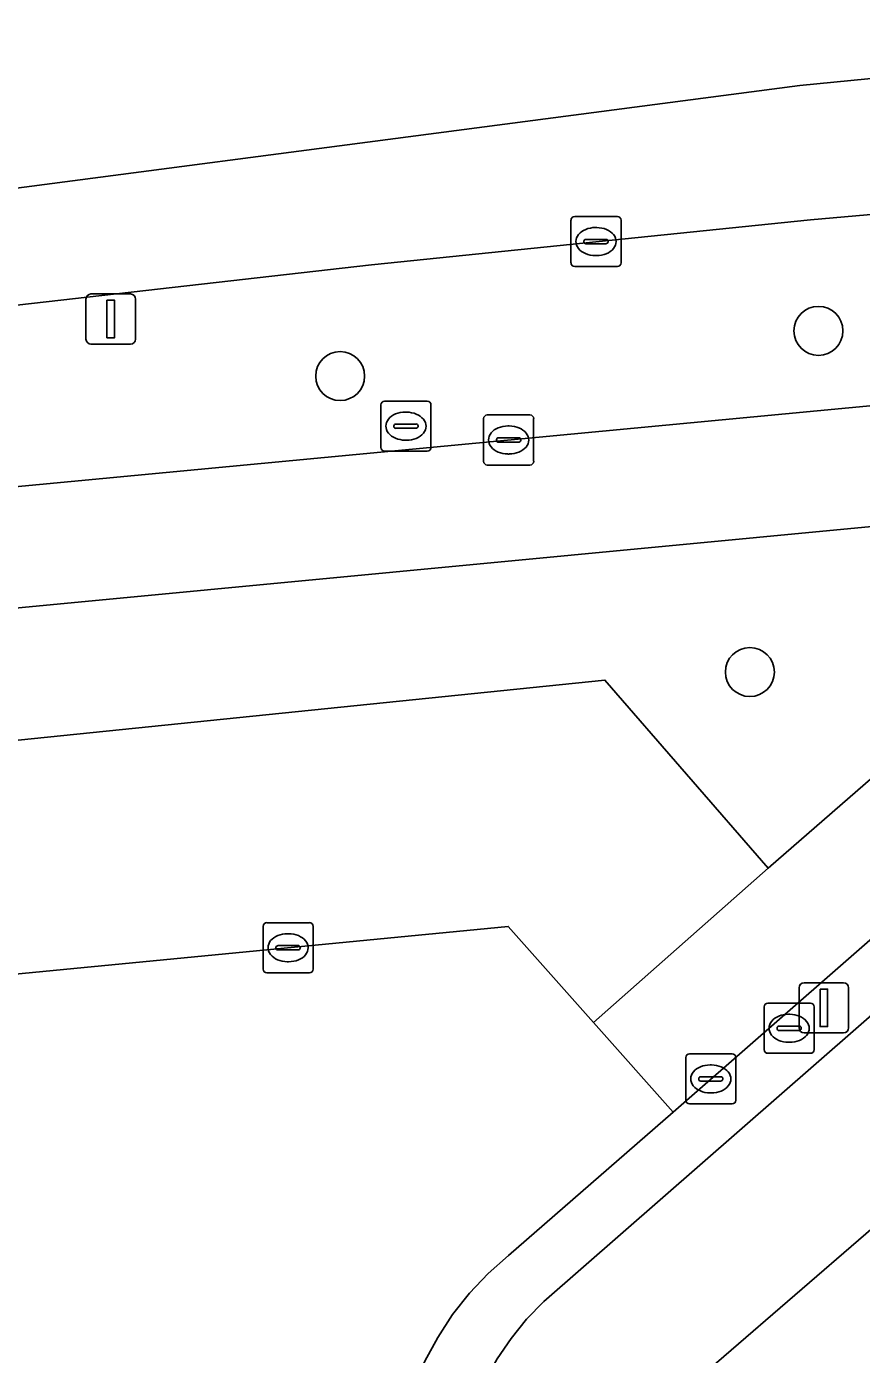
# Model space of a CAD drawing. Extents: x 160304 to 160955, y 383684 to 384161.
# Drawn here: x 160524.56 to 160541.25, y 384133.2 to 384159.71 of the extents above; entities that cross this region are included whole.
import ezdxf

# ---------------------------------------------------------------- set-up
doc = ezdxf.new("R2010")
doc.units = 0
for name, color, linetype in [('IMGEO_Boom', 7, 'Continuous'), ('IMGEO_Brandkraan', 7, 'Continuous'), ('IMGEO_Erf', 7, 'Continuous'), ('IMGEO_Fietspad_open', 7, 'Continuous'), ('IMGEO_Groenvoorziening', 7, 'Continuous'), ('IMGEO_Haag', 7, 'Continuous'), ('IMGEO_Kolk', 7, 'Continuous'), ('IMGEO_Lichtmast', 7, 'Continuous'), ('IMGEO_Pand', 7, 'Continuous'), ('IMGEO_Parkeervlak_open', 7, 'Continuous'), ('IMGEO_Rijbaan_lokaal_gesloten', 7, 'Continuous'), ('IMGEO_Rijbaan_lokaal_open', 7, 'Continuous'), ('IMGEO_Rioolput', 7, 'Continuous'), ('IMGEO_Voetpad_open', 7, 'Continuous')]:
    doc.layers.add(name, color=color, linetype=linetype)

msp = doc.modelspace()

# ---------------------------------------------------------------- linework, layer by layer
at = {"layer": 'IMGEO_Boom'}
for centre in [(160540.387, 384153.633), (160530.829, 384152.73), (160539.017, 384146.821)]:
    msp.add_circle(centre, 0.489, dxfattribs=at)
at = {"layer": 'IMGEO_Brandkraan'}
for p, q in [((160539.301, 384139.282), (160539.301, 384140.134)), ((160539.376, 384140.208), (160540.228, 384140.208)), ((160540.302, 384140.134), (160540.302, 384139.282)), ((160539.789, 384139.988), (160539.814, 384139.988)), ((160539.56, 384139.702), (160539.56, 384139.714)), ((160539.998, 384139.665), (160539.6, 384139.665)), ((160539.603, 384139.751), (160540.001, 384139.751)), ((160540.044, 384139.714), (160540.044, 384139.702)), ((160539.812, 384139.428), (160539.787, 384139.428)), ((160540.228, 384139.208), (160539.376, 384139.208))]:
    msp.add_line(p, q, dxfattribs=at)
for points in [[(160539.301, 384139.282), (160539.301, 384140.134)], [(160539.376, 384140.208), (160540.228, 384140.208)], [(160540.302, 384140.134), (160540.302, 384139.282)], [(160540.228, 384139.208), (160539.376, 384139.208)]]:
    msp.add_lwpolyline(points, dxfattribs=at)
for centre, radius, start, end in [((160539.378, 384140.132), 0.0765, 91.552, 178.448), ((160539.378, 384140.132), 0.0765, 91.552, 178.448), ((160540.226, 384140.132), 0.0765, 1.552, 88.448), ((160540.226, 384140.132), 0.0765, 1.552, 88.448), ((160539.6, 384139.711), 0.0403, 85.8775, 175.7526), ((160539.597, 384139.701), 0.0366, 178.938, 274.7102), ((160540.001, 384139.708), 0.043, 264.8664, 352.4533), ((160540.005, 384139.713), 0.0386, 1.7309, 96.639), ((160539.378, 384139.284), 0.0765, 181.552, 268.448), ((160539.378, 384139.284), 0.0765, 181.552, 268.448), ((160540.226, 384139.284), 0.0765, 271.552, 358.448), ((160540.226, 384139.284), 0.0765, 271.552, 358.448)]:
    msp.add_arc(centre, radius, start, end, dxfattribs=at)
for centre, major_axis, ratio, start_param, end_param in [((160539.788, 384139.708), (-0.387, 0.002), 0.722429, 4.712389, 7.853982), ((160539.813, 384139.708), (-0.39, 0.002), 0.717154, 1.570796, 4.712389)]:
    msp.add_ellipse(centre, major_axis=major_axis, ratio=ratio, start_param=start_param, end_param=end_param, dxfattribs=at)
at = {"layer": 'IMGEO_Erf'}
for points in [[(160563.905, 384148.825), (160559.462, 384148.597), (160555.057, 384147.972), (160551.448, 384147.155), (160548.855, 384146.134), (160548.216, 384145.882), (160534.901, 384134.253), (160534.556, 384133.899), (160534.244, 384133.516), (160533.967, 384133.107), (160533.728, 384132.674), (160533.529, 384132.222), (160533.37, 384131.754), (160533.255, 384131.273), (160533.182, 384130.784), (160533.173, 384130.684), (160530.921, 384098.428)], [(160533.258, 384098.425), (160533.684, 384104.304), (160534.096, 384109.976), (160534.507, 384115.643), (160534.918, 384121.312), (160535.658, 384130.704), (160542.752, 384136.829), (160545.202, 384138.927), (160546.003, 384139.613), (160544.086, 384141.892), (160545.639, 384143.198), (160549.86, 384142.916), (160559.216, 384142.237), (160564.899, 384141.825)]]:
    msp.add_lwpolyline(points, dxfattribs=at)
at = {"layer": 'IMGEO_Fietspad_open'}
for points in [[(160561.563, 384155.305), (160558.095, 384154.984), (160558.084, 384154.94), (160558.07, 384154.901), (160558.053, 384154.864), (160558.033, 384154.828), (160558.01, 384154.794), (160557.984, 384154.763), (160557.955, 384154.734), (160557.923, 384154.708), (160557.89, 384154.684), (160557.854, 384154.664), (160557.817, 384154.647), (160557.778, 384154.633), (160557.738, 384154.623), (160557.698, 384154.617), (160557.657, 384154.614), (160554.776, 384153.901), (160548.621, 384152.802), (160547.181, 384152.679), (160508.78, 384149.051)], [(160509.91, 384146.721), (160509.934, 384146.724), (160546.418, 384150.201)], [(160546.75, 384149.308), (160539.384, 384142.903), (160535.894, 384139.821), (160537.481, 384138.035), (160544.813, 384144.436), (160546.533, 384145.937), (160547.082, 384146.416)]]:
    msp.add_lwpolyline(points, dxfattribs=at)
at = {"layer": 'IMGEO_Groenvoorziening'}
for points in [[(160552.296, 384156.916), (160540.226, 384155.853), (160531.454, 384154.952), (160517.57, 384153.373)], [(160508.78, 384149.051), (160547.181, 384152.679)], [(160546.418, 384150.201), (160509.934, 384146.724), (160509.91, 384146.721)], [(160536.119, 384146.661), (160539.384, 384142.903), (160546.75, 384149.308)], [(160509.641, 384145.869), (160514.052, 384140.645), (160519.115, 384144.923), (160536.119, 384146.661)]]:
    msp.add_lwpolyline(points, dxfattribs=at)
at = {"layer": 'IMGEO_Haag'}
for points in [[(160552.296, 384156.916), (160540.226, 384155.853), (160531.454, 384154.952), (160517.57, 384153.373)], [(160508.78, 384149.051), (160547.181, 384152.679)]]:
    msp.add_lwpolyline(points, dxfattribs=at)
at = {"layer": 'IMGEO_Kolk'}
for p, q in [((160535.442, 384154.99), (160535.442, 384155.842)), ((160535.517, 384155.916), (160536.369, 384155.916)), ((160535.93, 384155.696), (160535.955, 384155.696)), ((160536.443, 384155.842), (160536.443, 384154.99)), ((160535.701, 384155.41), (160535.701, 384155.422)), ((160535.744, 384155.459), (160536.142, 384155.459)), ((160536.185, 384155.422), (160536.185, 384155.41)), ((160536.139, 384155.373), (160535.741, 384155.373)), ((160535.953, 384155.136), (160535.928, 384155.136)), ((160536.369, 384154.916), (160535.517, 384154.916)), ((160533.77, 384151.954), (160534.622, 384151.954)), ((160533.695, 384151.028), (160533.695, 384151.88)), ((160534.183, 384151.734), (160534.208, 384151.734)), ((160534.696, 384151.88), (160534.696, 384151.028)), ((160533.954, 384151.448), (160533.954, 384151.46)), ((160533.997, 384151.497), (160534.395, 384151.497)), ((160534.438, 384151.46), (160534.438, 384151.448)), ((160534.392, 384151.411), (160533.994, 384151.411)), ((160534.206, 384151.174), (160534.181, 384151.174)), ((160534.622, 384150.954), (160533.77, 384150.954)), ((160529.288, 384140.89), (160529.288, 384141.742)), ((160529.363, 384141.816), (160530.215, 384141.816)), ((160530.289, 384141.742), (160530.289, 384140.89)), ((160529.59, 384141.359), (160529.988, 384141.359)), ((160529.776, 384141.596), (160529.801, 384141.596)), ((160529.547, 384141.31), (160529.547, 384141.322)), ((160529.985, 384141.273), (160529.587, 384141.273)), ((160530.031, 384141.322), (160530.031, 384141.31)), ((160529.799, 384141.036), (160529.774, 384141.036)), ((160530.215, 384140.816), (160529.363, 384140.816)), ((160537.735, 384138.271), (160537.735, 384139.123)), ((160537.81, 384139.197), (160538.662, 384139.197)), ((160538.223, 384138.977), (160538.248, 384138.977)), ((160538.736, 384139.123), (160538.736, 384138.271)), ((160537.994, 384138.691), (160537.994, 384138.703)), ((160538.037, 384138.74), (160538.435, 384138.74)), ((160538.478, 384138.703), (160538.478, 384138.691)), ((160538.432, 384138.654), (160538.034, 384138.654)), ((160538.662, 384138.197), (160537.81, 384138.197)), ((160538.246, 384138.417), (160538.221, 384138.417))]:
    msp.add_line(p, q, dxfattribs=at)
for points in [[(160535.442, 384154.99), (160535.442, 384155.842)], [(160535.517, 384155.916), (160536.369, 384155.916)], [(160536.443, 384155.842), (160536.443, 384154.99)], [(160536.369, 384154.916), (160535.517, 384154.916)], [(160533.77, 384151.954), (160534.622, 384151.954)], [(160533.695, 384151.028), (160533.695, 384151.88)], [(160534.696, 384151.88), (160534.696, 384151.028)], [(160534.622, 384150.954), (160533.77, 384150.954)], [(160529.288, 384140.89), (160529.288, 384141.742)], [(160529.363, 384141.816), (160530.215, 384141.816)], [(160530.289, 384141.742), (160530.289, 384140.89)], [(160530.215, 384140.816), (160529.363, 384140.816)], [(160537.735, 384138.271), (160537.735, 384139.123)], [(160537.81, 384139.197), (160538.662, 384139.197)], [(160538.736, 384139.123), (160538.736, 384138.271)], [(160538.662, 384138.197), (160537.81, 384138.197)]]:
    msp.add_lwpolyline(points, dxfattribs=at)
for centre, radius, start, end in [((160535.519, 384155.84), 0.0765, 91.552, 178.448), ((160535.519, 384155.84), 0.0765, 91.552, 178.448), ((160536.367, 384155.84), 0.0765, 1.552, 88.448), ((160536.367, 384155.84), 0.0765, 1.552, 88.448), ((160535.741, 384155.419), 0.0403, 85.8775, 175.7526), ((160535.738, 384155.409), 0.0366, 178.938, 274.7102), ((160536.142, 384155.416), 0.043, 264.8664, 352.4533), ((160536.146, 384155.421), 0.0386, 1.7309, 96.639), ((160535.519, 384154.992), 0.0765, 181.552, 268.448), ((160535.519, 384154.992), 0.0765, 181.552, 268.448), ((160536.367, 384154.992), 0.0765, 271.552, 358.448), ((160536.367, 384154.992), 0.0765, 271.552, 358.448), ((160533.772, 384151.878), 0.0765, 91.552, 178.448), ((160533.772, 384151.878), 0.0765, 91.552, 178.448), ((160534.62, 384151.878), 0.0765, 1.552, 88.448), ((160534.62, 384151.878), 0.0765, 1.552, 88.448), ((160533.994, 384151.457), 0.0403, 85.8775, 175.7526), ((160533.991, 384151.447), 0.0366, 178.938, 274.7102), ((160534.395, 384151.454), 0.043, 264.8664, 352.4533), ((160534.399, 384151.459), 0.0386, 1.7309, 96.639), ((160533.772, 384151.03), 0.0765, 181.552, 268.448), ((160533.772, 384151.03), 0.0765, 181.552, 268.448), ((160534.62, 384151.03), 0.0765, 271.552, 358.448), ((160534.62, 384151.03), 0.0765, 271.552, 358.448), ((160529.365, 384141.74), 0.0765, 91.552, 178.448), ((160529.365, 384141.74), 0.0765, 91.552, 178.448), ((160530.213, 384141.74), 0.0765, 1.552, 88.448), ((160530.213, 384141.74), 0.0765, 1.552, 88.448), ((160529.587, 384141.319), 0.0403, 85.8775, 175.7526), ((160529.992, 384141.321), 0.0386, 1.7309, 96.639), ((160529.584, 384141.309), 0.0366, 178.938, 274.7102), ((160529.988, 384141.316), 0.043, 264.8664, 352.4533), ((160529.365, 384140.892), 0.0765, 181.552, 268.448), ((160529.365, 384140.892), 0.0765, 181.552, 268.448), ((160530.213, 384140.892), 0.0765, 271.552, 358.448), ((160530.213, 384140.892), 0.0765, 271.552, 358.448), ((160537.812, 384139.121), 0.0765, 91.552, 178.448), ((160537.812, 384139.121), 0.0765, 91.552, 178.448), ((160538.66, 384139.121), 0.0765, 1.552, 88.448), ((160538.66, 384139.121), 0.0765, 1.552, 88.448), ((160538.034, 384138.7), 0.0403, 85.8775, 175.7526), ((160538.439, 384138.702), 0.0386, 1.7309, 96.639), ((160538.031, 384138.69), 0.0366, 178.938, 274.7102), ((160538.435, 384138.697), 0.043, 264.8664, 352.4533), ((160537.812, 384138.273), 0.0765, 181.552, 268.448), ((160537.812, 384138.273), 0.0765, 181.552, 268.448), ((160538.66, 384138.273), 0.0765, 271.552, 358.448), ((160538.66, 384138.273), 0.0765, 271.552, 358.448)]:
    msp.add_arc(centre, radius, start, end, dxfattribs=at)
for centre, major_axis, ratio, start_param, end_param in [((160535.929, 384155.416), (-0.387, 0.002), 0.722429, 4.712389, 7.853982), ((160535.954, 384155.416), (-0.39, 0.002), 0.717154, 1.570796, 4.712389), ((160534.182, 384151.454), (-0.387, 0.002), 0.722429, 4.712389, 7.853982), ((160534.207, 384151.454), (-0.39, 0.002), 0.717154, 1.570796, 4.712389), ((160529.775, 384141.316), (-0.387, 0.002), 0.722429, 4.712389, 7.853982), ((160529.8, 384141.316), (-0.39, 0.002), 0.717154, 1.570796, 4.712389), ((160538.222, 384138.697), (-0.387, 0.002), 0.722429, 4.712389, 7.853982), ((160538.247, 384138.697), (-0.39, 0.002), 0.717154, 1.570796, 4.712389)]:
    msp.add_ellipse(centre, major_axis=major_axis, ratio=ratio, start_param=start_param, end_param=end_param, dxfattribs=at)
at = {"layer": 'IMGEO_Lichtmast'}
for p, q in [((160525.85, 384154.369), (160526.64, 384154.369)), ((160526.64, 384154.369), (160525.85, 384154.369)), ((160525.75, 384153.469), (160525.75, 384154.269)), ((160525.75, 384154.269), (160525.75, 384153.469)), ((160526.74, 384154.269), (160526.74, 384153.469)), ((160526.74, 384153.469), (160526.74, 384154.269)), ((160526.64, 384153.369), (160525.85, 384153.369)), ((160525.85, 384153.369), (160526.64, 384153.369)), ((160540.1, 384140.615), (160540.89, 384140.615)), ((160540.89, 384140.615), (160540.1, 384140.615)), ((160540, 384139.715), (160540, 384140.515)), ((160540, 384140.515), (160540, 384139.715)), ((160540.99, 384140.515), (160540.99, 384139.715)), ((160540.99, 384139.715), (160540.99, 384140.515)), ((160540.89, 384139.615), (160540.1, 384139.615)), ((160540.1, 384139.615), (160540.89, 384139.615))]:
    msp.add_line(p, q, dxfattribs=at)
for points in [[(160526.17, 384154.244), (160526.32, 384154.244), (160526.32, 384153.494), (160526.17, 384153.494), (160526.17, 384154.244)], [(160540.42, 384140.49), (160540.57, 384140.49), (160540.57, 384139.74), (160540.42, 384139.74), (160540.42, 384140.49)]]:
    msp.add_lwpolyline(points, dxfattribs=at)
for centre, start, end in [((160525.85, 384154.269), 90, 180), ((160525.85, 384154.269), 90, 180), ((160526.64, 384154.269), 0, 90), ((160526.64, 384154.269), 360, 90), ((160525.85, 384153.469), 180, 270), ((160525.85, 384153.469), 180, 270), ((160526.64, 384153.469), 270, 0), ((160526.64, 384153.469), 270, 0), ((160540.1, 384140.515), 90, 180), ((160540.1, 384140.515), 90, 180), ((160540.89, 384140.515), 0, 90), ((160540.89, 384140.515), 360, 90), ((160540.1, 384139.715), 180, 270), ((160540.1, 384139.715), 180, 270), ((160540.89, 384139.715), 270, 0), ((160540.89, 384139.715), 270, 0)]:
    msp.add_arc(centre, 0.1, start, end, dxfattribs=at)
at = {"layer": 'IMGEO_Pand'}
msp.add_lwpolyline([(160543.616, 384126.592), (160548.084, 384130.45), (160542.752, 384136.829), (160535.658, 384130.704)], close=True, dxfattribs=at)
at = {"layer": 'IMGEO_Parkeervlak_open'}
msp.add_lwpolyline([(160535.894, 384139.821), (160539.384, 384142.903), (160536.119, 384146.661), (160519.115, 384144.923), (160514.052, 384140.645), (160517.067, 384137.08), (160521.027, 384140.47), (160534.188, 384141.742)], close=True, dxfattribs=at)
at = {"layer": 'IMGEO_Rijbaan_lokaal_gesloten'}
msp.add_lwpolyline([(160552.039, 384159.709), (160540.013, 384158.53), (160516.834, 384155.497), (160517.165, 384153.325), (160517.57, 384153.373), (160531.454, 384154.952), (160540.226, 384155.853), (160552.296, 384156.916), (160552.039, 384159.709)], dxfattribs=at)
at = {"layer": 'IMGEO_Rijbaan_lokaal_open'}
msp.add_lwpolyline([(160529.545, 384096.378), (160531.927, 384130.626), (160531.948, 384130.973), (160532.021, 384131.511), (160532.141, 384132.041), (160532.308, 384132.558), (160532.521, 384133.058), (160532.778, 384133.536), (160533.076, 384133.99), (160533.414, 384134.416), (160533.788, 384134.809), (160534.196, 384135.168), (160537.481, 384138.035), (160535.894, 384139.821), (160534.188, 384141.742), (160521.027, 384140.47)], dxfattribs=at)
at = {"layer": 'IMGEO_Rioolput'}
for p, q in [((160531.718, 384152.23), (160532.57, 384152.23)), ((160531.643, 384151.304), (160531.643, 384152.156)), ((160532.131, 384152.01), (160532.156, 384152.01)), ((160532.644, 384152.156), (160532.644, 384151.304)), ((160531.902, 384151.724), (160531.902, 384151.736)), ((160531.945, 384151.773), (160532.343, 384151.773)), ((160532.386, 384151.736), (160532.386, 384151.724)), ((160532.34, 384151.687), (160531.942, 384151.687)), ((160532.154, 384151.45), (160532.129, 384151.45)), ((160532.57, 384151.23), (160531.718, 384151.23))]:
    msp.add_line(p, q, dxfattribs=at)
for points in [[(160531.718, 384152.23), (160532.57, 384152.23)], [(160531.643, 384151.304), (160531.643, 384152.156)], [(160532.644, 384152.156), (160532.644, 384151.304)], [(160532.57, 384151.23), (160531.718, 384151.23)]]:
    msp.add_lwpolyline(points, dxfattribs=at)
for centre, radius, start, end in [((160531.72, 384152.154), 0.0765, 91.552, 178.448), ((160531.72, 384152.154), 0.0765, 91.552, 178.448), ((160532.568, 384152.154), 0.0765, 1.552, 88.448), ((160532.568, 384152.154), 0.0765, 1.552, 88.448), ((160531.942, 384151.733), 0.0403, 85.8775, 175.7526), ((160531.939, 384151.723), 0.0366, 178.938, 274.7102), ((160532.343, 384151.73), 0.043, 264.8664, 352.4533), ((160532.347, 384151.735), 0.0386, 1.7309, 96.639), ((160531.72, 384151.306), 0.0765, 181.552, 268.448), ((160531.72, 384151.306), 0.0765, 181.552, 268.448), ((160532.568, 384151.306), 0.0765, 271.552, 358.448), ((160532.568, 384151.306), 0.0765, 271.552, 358.448)]:
    msp.add_arc(centre, radius, start, end, dxfattribs=at)
for centre, major_axis, ratio, start_param, end_param in [((160532.13, 384151.73), (-0.387, 0.002), 0.722429, 4.712389, 7.853982), ((160532.155, 384151.73), (-0.39, 0.002), 0.717154, 1.570796, 4.712389)]:
    msp.add_ellipse(centre, major_axis=major_axis, ratio=ratio, start_param=start_param, end_param=end_param, dxfattribs=at)
at = {"layer": 'IMGEO_Voetpad_open'}
msp.add_lwpolyline([(160533.967, 384133.107), (160534.244, 384133.516), (160534.556, 384133.899), (160534.901, 384134.253), (160548.216, 384145.882), (160548.855, 384146.134), (160550.555, 384148.612), (160549.578, 384148.15), (160548.319, 384147.36), (160547.136, 384146.461), (160547.082, 384146.416), (160546.533, 384145.937), (160544.813, 384144.436), (160537.481, 384138.035), (160534.196, 384135.168), (160533.788, 384134.809), (160533.414, 384134.416), (160533.076, 384133.99), (160532.778, 384133.536), (160532.521, 384133.058)], dxfattribs=at)

doc.saveas('drawing.dxf')
